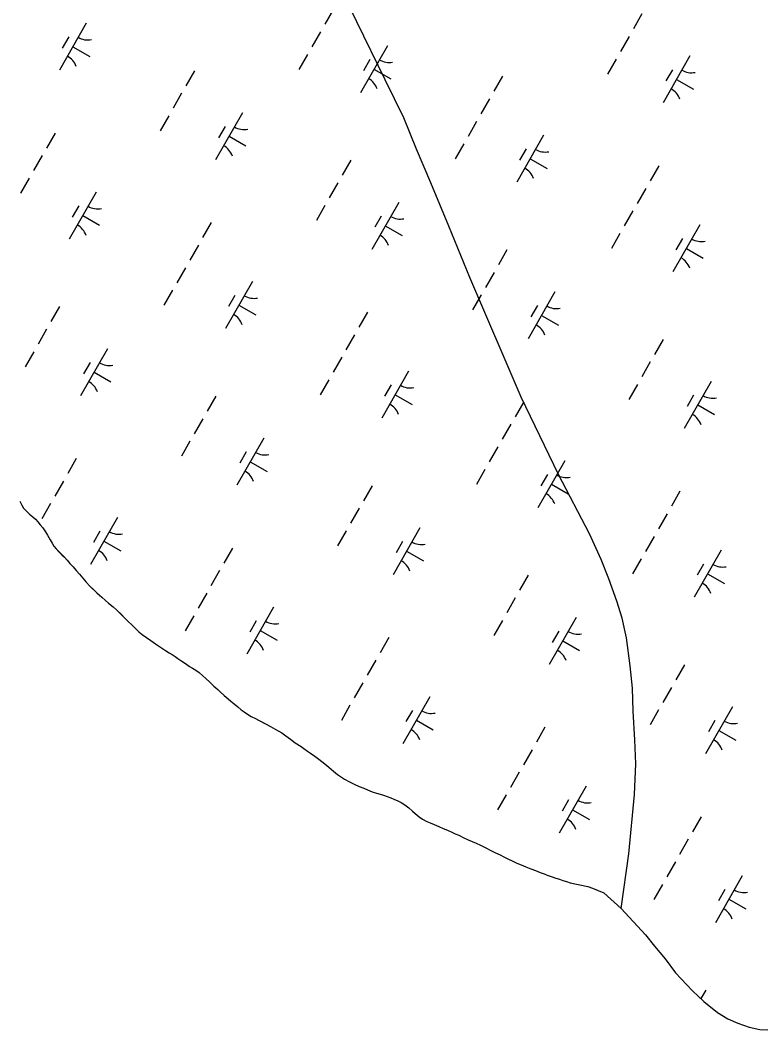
# Model space of a CAD drawing. Extents: x 3930721 to 3950824, y 220441 to 242861.
# Drawn here: x 3937143 to 3937829, y 228624 to 229556 of the extents above; entities that cross this region are included whole.
import ezdxf

# ---------------------------------------------------------------- set-up
doc = ezdxf.new("R2010")
doc.units = 0
doc.layers.add('V-TOPO-SHOR', color=7, linetype='Continuous')
doc.layers.add('V-WETL-SWMP', color=7, linetype='Continuous')

msp = doc.modelspace()

# ---------------------------------------------------------------- linework, layer by layer
at = {"layer": 'V-TOPO-SHOR'}
for points in [[(3937698.16, 228736.32), (3937705.14, 228786.67), (3937710.54, 228841.56), (3937711.57, 228869.8), (3937710.61, 228892.12), (3937709.27, 228918.58), (3937708.5, 228939.71), (3937706.56, 228960.45), (3937703.04, 228986.12), (3937698.91, 229004.3), (3937694.19, 229019.9), (3937686.72, 229040.65), (3937679.63, 229058.63), (3937668.8, 229082.14), (3937640.24, 229137.08), (3937605.77, 229208.21), (3937558.33, 229318.67), (3937539.04, 229366.08), (3937522.31, 229406.19), (3937509.12, 229437.21), (3937497.31, 229466.26), (3937480.17, 229501.24), (3937453.78, 229554.79), (3937410.65, 229641.93)], [(3937142.42, 229112.37), (3937144.23, 229108.57), (3937145.96, 229105.97), (3937148.55, 229103.2), (3937151.58, 229100.34), (3937154.6, 229097.74), (3937156.85, 229095.57), (3937159.01, 229093.14), (3937161.25, 229090.63), (3937163.76, 229087.68), (3937166.09, 229084.13), (3937167.99, 229081.02), (3937170.41, 229076.6), (3937172.31, 229073.48), (3937173.95, 229070.8), (3937176.02, 229068.2), (3937178.7, 229065.51), (3937181.38, 229062.83), (3937183.71, 229060.49), (3937186.13, 229057.8), (3937188.81, 229054.77), (3937191.66, 229051.57), (3937194.6, 229048.27), (3937197.54, 229044.9), (3937200.65, 229041.34), (3937203.93, 229037.62), (3937207.3, 229033.98), (3937210.75, 229030.52)], [(3937210.75, 229030.52), (3937213.61, 229027.65), (3937216.03, 229025.49), (3937218.36, 229023.58), (3937221.64, 229020.64), (3937224.5, 229018.21), (3937228.65, 229014.83), (3937232.27, 229011.71), (3937235.99, 229007.98), (3937239.36, 229004.6), (3937242.65, 229001.4), (3937246.02, 228998.19), (3937248.61, 228995.6), (3937252.41, 228991.87), (3937255.7, 228989.18), (3937259.41, 228986.58), (3937263.48, 228983.81), (3937267.8, 228980.77), (3937271.43, 228978.08), (3937274.2, 228976.44), (3937277.22, 228974.36), (3937280.59, 228972.27), (3937283.19, 228970.71), (3937285.95, 228969.07), (3937288.63, 228967.16), (3937292.35, 228964.65), (3937295.72, 228962.39), (3937299.35, 228959.79), (3937302.12, 228958.32), (3937305.23, 228956.41), (3937308.17, 228954.15), (3937311.63, 228951.04), (3937314.31, 228948.61), (3937318.2, 228945.14), (3937321.83, 228941.59), (3937325.37, 228938.38), (3937327.62, 228936.39), (3937331.25, 228933.1), (3937334.88, 228929.98), (3937337.47, 228927.72), (3937340.58, 228925.12), (3937343.87, 228922.44), (3937347.06, 228919.84), (3937349.66, 228917.76), (3937352.94, 228915.68), (3937356.31, 228913.68), (3937360.12, 228911.69), (3937363.15, 228910.21), (3937366.69, 228908.39), (3937370.24, 228906.57), (3937374.21, 228904.23), (3937378.36, 228901.89), (3937381.91, 228899.89), (3937384.59, 228898.42), (3937388.39, 228895.64), (3937392.46, 228892.78), (3937397.04, 228889.31), (3937402.4, 228885.76), (3937404.82, 228883.94), (3937408.45, 228881.51), (3937411.13, 228879.86), (3937415.11, 228876.92), (3937418.74, 228874.23), (3937424.18, 228869.81), (3937428.07, 228866.69), (3937432.31, 228862.96), (3937436.11, 228860.02), (3937439.57, 228857.67), (3937442.42, 228855.77), (3937447.18, 228853.25), (3937451.5, 228851.17), (3937455.91, 228849.09), (3937460.32, 228847.35), (3937463.78, 228845.79), (3937468.02, 228844.05), (3937472.08, 228842.75), (3937475.54, 228841.79), (3937478.66, 228840.84), (3937481.95, 228839.79), (3937485.23, 228838.58), (3937488, 228837.36), (3937491.8, 228835.8), (3937494.92, 228834.15), (3937498.2, 228832.07), (3937501.83, 228829.21), (3937505.38, 228826.18), (3937507.71, 228824.1), (3937511.43, 228820.8), (3937514.54, 228818.64), (3937518.52, 228816.64), (3937521.71, 228815.43), (3937525.35, 228813.78), (3937529.5, 228812.13), (3937533.74, 228810.31), (3937537.63, 228808.66), (3937541.78, 228806.83), (3937544.81, 228805.36), (3937548.09, 228803.88), (3937552.76, 228801.71), (3937556.83, 228799.8), (3937560.37, 228798.33)], [(3937560.37, 228798.33), (3937564.09, 228796.77), (3937568.24, 228794.68), (3937573.08, 228792.43), (3937577.58, 228789.83), (3937581.9, 228787.83), (3937586.23, 228785.75), (3937589.77, 228783.93), (3937593.32, 228782.28), (3937598.07, 228779.94), (3937601.71, 228778.2), (3937605.6, 228776.55), (3937610.01, 228774.9), (3937614.59, 228773.08), (3937619, 228771.34), (3937623.24, 228769.61), (3937626.96, 228768.22), (3937629.81, 228767.17), (3937633.53, 228765.87), (3937637.86, 228764.48), (3937641.06, 228763.27), (3937644.17, 228762.31), (3937647.46, 228761.27), (3937651.09, 228759.96), (3937667.33, 228756.49), (3937671.65, 228755.19), (3937682.22, 228750.7), (3937698.16, 228736.32)], [(3937698.16, 228736.32), (3937720.49, 228711.96), (3937728.79, 228701.46), (3937738.66, 228689.77), (3937748.34, 228676.9), (3937763.95, 228660.26), (3937774.62, 228650.55), (3937787.27, 228640.44), (3937796.76, 228634.49), (3937805.86, 228630.52), (3937816.34, 228626.75), (3937826.23, 228624.76), (3937833.75, 228624.35)]]:
    msp.add_lwpolyline(points, dxfattribs=at)
at = {"layer": 'V-WETL-SWMP'}
for p, q in [((3937432.18, 229566.41), (3937424.23, 229552.53)), ((3937717.35, 229562.12), (3937709.4, 229548.24)), ((3937203.87, 229553.51), (3937179.03, 229510.13)), ((3937420.26, 229545.59), (3937412.3, 229531.7)), ((3937187.74, 229540.86), (3937181.77, 229530.45)), ((3937705.42, 229541.3), (3937697.47, 229527.41)), ((3937191.45, 229531.82), (3937207.07, 229522.87)), ((3937408.33, 229524.76), (3937400.38, 229510.88)), ((3937482.08, 229532.74), (3937457.23, 229489.35)), ((3937465.95, 229520.09), (3937459.98, 229509.67)), ((3937693.5, 229520.47), (3937685.54, 229506.59)), ((3937761.62, 229523.28), (3937736.77, 229479.9)), ((3937303.95, 229509.69), (3937296, 229495.8)), ((3937469.66, 229511.04), (3937485.28, 229502.1)), ((3937745.48, 229510.63), (3937739.52, 229500.22)), ((3937588.45, 229504.57), (3937580.5, 229490.69)), ((3937749.19, 229501.59), (3937764.81, 229492.64)), ((3937292.02, 229488.86), (3937284.07, 229474.98)), ((3937576.53, 229483.75), (3937568.57, 229469.86)), ((3937348.22, 229470.85), (3937323.37, 229427.46)), ((3937280.09, 229468.03), (3937272.14, 229454.15)), ((3937564.6, 229462.92), (3937556.65, 229449.04)), ((3937175.05, 229452.14), (3937167.1, 229438.25)), ((3937332.08, 229458.19), (3937326.11, 229447.78)), ((3937626.42, 229450.07), (3937601.58, 229406.68)), ((3937335.79, 229449.15), (3937351.41, 229440.21)), ((3937552.67, 229442.09), (3937544.72, 229428.21)), ((3937163.12, 229431.31), (3937155.17, 229417.43)), ((3937610.29, 229437.42), (3937604.32, 229427.01)), ((3937448.29, 229427.02), (3937440.34, 229413.14)), ((3937614, 229428.38), (3937629.62, 229419.43)), ((3937732.79, 229421.91), (3937724.84, 229408.02)), ((3937151.2, 229410.48), (3937143.24, 229396.6)), ((3937436.36, 229406.19), (3937428.41, 229392.31)), ((3937213.02, 229397.64), (3937188.17, 229354.25)), ((3937720.87, 229401.08), (3937712.92, 229387.2)), ((3937196.89, 229384.98), (3937190.92, 229374.57)), ((3937424.44, 229385.37), (3937416.48, 229371.48)), ((3937492.56, 229388.18), (3937467.71, 229344.79)), ((3937200.6, 229375.94), (3937216.22, 229367)), ((3937476.42, 229375.53), (3937470.46, 229365.12)), ((3937708.94, 229380.25), (3937700.99, 229366.37)), ((3937319.39, 229369.47), (3937311.44, 229355.59)), ((3937480.13, 229366.49), (3937495.75, 229357.54)), ((3937770.77, 229367.41), (3937745.92, 229324.02)), ((3937697.01, 229359.43), (3937689.06, 229345.54)), ((3937307.47, 229348.64), (3937299.51, 229334.76)), ((3937754.63, 229354.75), (3937748.66, 229344.34)), ((3937592.63, 229344.36), (3937584.68, 229330.47)), ((3937758.34, 229345.71), (3937773.96, 229336.77)), ((3937295.54, 229327.82), (3937287.59, 229313.93)), ((3937580.7, 229323.53), (3937572.75, 229309.64)), ((3937357.36, 229314.97), (3937332.52, 229271.58)), ((3937283.61, 229306.99), (3937275.66, 229293.11)), ((3937341.23, 229302.32), (3937335.26, 229291.9)), ((3937568.78, 229302.7), (3937560.83, 229288.82)), ((3937636.9, 229305.52), (3937612.05, 229262.13)), ((3937179.23, 229291.92), (3937171.28, 229278.03)), ((3937344.94, 229293.28), (3937360.56, 229284.33)), ((3937620.76, 229292.86), (3937614.8, 229282.45)), ((3937463.73, 229286.8), (3937455.78, 229272.92)), ((3937624.47, 229283.82), (3937640.09, 229274.88)), ((3937167.3, 229271.09), (3937159.35, 229257.21)), ((3937451.81, 229265.98), (3937443.86, 229252.09)), ((3937736.97, 229261.69), (3937729.02, 229247.8)), ((3937155.37, 229250.27), (3937147.42, 229236.38)), ((3937223.5, 229253.08), (3937198.65, 229209.69)), ((3937439.88, 229245.15), (3937431.93, 229231.27)), ((3937207.36, 229240.43), (3937201.4, 229230.01)), ((3937725.05, 229240.86), (3937717.09, 229226.98)), ((3937211.07, 229231.38), (3937226.69, 229222.44)), ((3937501.71, 229232.3), (3937476.86, 229188.92)), ((3937427.95, 229224.32), (3937420, 229210.44)), ((3937485.57, 229219.65), (3937479.6, 229209.24)), ((3937713.12, 229220.04), (3937705.17, 229206.15)), ((3937781.24, 229222.85), (3937756.39, 229179.46)), ((3937323.57, 229209.25), (3937315.62, 229195.37)), ((3937489.28, 229210.61), (3937504.9, 229201.66)), ((3937765.1, 229210.2), (3937759.14, 229199.78)), ((3937608.08, 229204.14), (3937600.12, 229190.25)), ((3937768.82, 229201.15), (3937784.44, 229192.21)), ((3937311.64, 229188.43), (3937303.69, 229174.54)), ((3937596.15, 229183.31), (3937588.2, 229169.43)), ((3937367.84, 229170.41), (3937342.99, 229127.02)), ((3937299.72, 229167.6), (3937291.76, 229153.72)), ((3937584.22, 229162.49), (3937576.27, 229148.6)), ((3937194.67, 229151.7), (3937186.72, 229137.82)), ((3937351.7, 229157.76), (3937345.74, 229147.35)), ((3937355.41, 229148.72), (3937371.03, 229139.77)), ((3937646.05, 229149.64), (3937621.2, 229106.25)), ((3937572.29, 229141.66), (3937564.34, 229127.77)), ((3937629.91, 229136.98), (3937623.95, 229126.57)), ((3937182.75, 229130.88), (3937174.8, 229116.99)), ((3937467.91, 229126.59), (3937459.96, 229112.7)), ((3937633.62, 229127.94), (3937649.24, 229119)), ((3937752.42, 229121.47), (3937744.47, 229107.59)), ((3937142.42, 229112.37), (3937144.23, 229108.57)), ((3937144.23, 229108.57), (3937145.96, 229105.97)), ((3937145.96, 229105.97), (3937148.55, 229103.19)), ((3937170.82, 229110.05), (3937162.87, 229096.16)), ((3937455.99, 229105.76), (3937448.03, 229091.88)), ((3937148.55, 229103.19), (3937151.58, 229100.33)), ((3937151.58, 229100.33), (3937154.6, 229097.74)), ((3937154.6, 229097.74), (3937156.85, 229095.57)), ((3937156.85, 229095.57), (3937159.01, 229093.14)), ((3937232.65, 229097.2), (3937207.8, 229053.81)), ((3937740.49, 229100.65), (3937732.54, 229086.76)), ((3937159.01, 229093.14), (3937161.25, 229090.63)), ((3937161.25, 229090.63), (3937163.76, 229087.69)), ((3937163.76, 229087.69), (3937166.09, 229084.14)), ((3937512.18, 229087.75), (3937487.33, 229044.36)), ((3937166.09, 229084.14), (3937167.99, 229081.02)), ((3937167.99, 229081.02), (3937170.41, 229076.6)), ((3937216.51, 229084.55), (3937210.54, 229074.14)), ((3937444.06, 229084.93), (3937436.11, 229071.05)), ((3937728.56, 229079.82), (3937720.61, 229065.93)), ((3937170.41, 229076.6), (3937172.31, 229073.48)), ((3937172.31, 229073.48), (3937173.95, 229070.8)), ((3937173.95, 229070.8), (3937176.02, 229068.2)), ((3937176.02, 229068.2), (3937183.71, 229060.49)), ((3937220.22, 229075.51), (3937235.84, 229066.56)), ((3937339.02, 229069.04), (3937331.06, 229055.15)), ((3937496.04, 229075.09), (3937490.08, 229064.68)), ((3937183.71, 229060.49), (3937186.13, 229057.8)), ((3937499.76, 229066.05), (3937515.38, 229057.11)), ((3937716.63, 229058.99), (3937708.68, 229045.11)), ((3937790.39, 229066.97), (3937765.54, 229023.58)), ((3937186.13, 229057.8), (3937188.81, 229054.77)), ((3937188.81, 229054.77), (3937191.66, 229051.57)), ((3937191.66, 229051.57), (3937194.6, 229048.27)), ((3937774.25, 229054.32), (3937768.29, 229043.91)), ((3937194.6, 229048.27), (3937197.54, 229044.9)), ((3937197.54, 229044.9), (3937200.65, 229041.34)), ((3937200.65, 229041.34), (3937203.93, 229037.62)), ((3937327.09, 229048.21), (3937319.14, 229034.32)), ((3937612.25, 229043.92), (3937604.3, 229030.04)), ((3937777.96, 229045.28), (3937793.58, 229036.33)), ((3937203.93, 229037.62), (3937207.3, 229033.98)), ((3937207.3, 229033.98), (3937213.61, 229027.65)), ((3937213.61, 229027.65), (3937216.03, 229025.49)), ((3937216.03, 229025.49), (3937218.36, 229023.58)), ((3937218.36, 229023.58), (3937221.64, 229020.64)), ((3937315.16, 229027.38), (3937307.21, 229013.5)), ((3937600.33, 229023.09), (3937592.38, 229009.21)), ((3937221.64, 229020.64), (3937224.5, 229018.21)), ((3937224.5, 229018.21), (3937228.65, 229014.83)), ((3937228.65, 229014.83), (3937232.28, 229011.71)), ((3937232.28, 229011.71), (3937239.36, 229004.61)), ((3937376.99, 229014.54), (3937352.14, 228971.15)), ((3937239.36, 229004.61), (3937242.65, 229001.4)), ((3937303.23, 229006.56), (3937295.28, 228992.67)), ((3937588.4, 229002.27), (3937580.45, 228988.38)), ((3937656.52, 229005.08), (3937631.67, 228961.69)), ((3937242.65, 229001.4), (3937246.02, 228998.19)), ((3937246.02, 228998.19), (3937248.61, 228995.59)), ((3937248.61, 228995.59), (3937252.41, 228991.87)), ((3937360.85, 229001.88), (3937354.89, 228991.47)), ((3937252.41, 228991.87), (3937255.7, 228989.18)), ((3937255.7, 228989.18), (3937259.41, 228986.58)), ((3937259.41, 228986.58), (3937263.48, 228983.81)), ((3937263.48, 228983.81), (3937267.8, 228980.77)), ((3937364.56, 228992.84), (3937380.18, 228983.9)), ((3937483.36, 228986.37), (3937475.41, 228972.48)), ((3937640.38, 228992.43), (3937634.42, 228982.01)), ((3937267.8, 228980.77), (3937271.43, 228978.08)), ((3937271.43, 228978.08), (3937274.2, 228976.44)), ((3937274.2, 228976.44), (3937277.22, 228974.36)), ((3937277.22, 228974.36), (3937280.59, 228972.27)), ((3937644.1, 228983.39), (3937659.72, 228974.44)), ((3937280.59, 228972.27), (3937283.19, 228970.71)), ((3937283.19, 228970.71), (3937285.95, 228969.07)), ((3937285.95, 228969.07), (3937288.63, 228967.16)), ((3937288.63, 228967.16), (3937292.35, 228964.65)), ((3937471.43, 228965.54), (3937463.48, 228951.66)), ((3937292.35, 228964.65), (3937295.72, 228962.39)), ((3937295.72, 228962.39), (3937299.35, 228959.79)), ((3937299.35, 228959.79), (3937302.12, 228958.32)), ((3937302.12, 228958.32), (3937305.23, 228956.41)), ((3937305.23, 228956.41), (3937308.17, 228954.15)), ((3937756.6, 228961.25), (3937748.64, 228947.37)), ((3937308.17, 228954.15), (3937311.63, 228951.04)), ((3937311.63, 228951.04), (3937314.31, 228948.61)), ((3937314.31, 228948.61), (3937318.2, 228945.14)), ((3937318.2, 228945.14), (3937321.83, 228941.59)), ((3937321.83, 228941.59), (3937325.37, 228938.38)), ((3937325.37, 228938.38), (3937327.62, 228936.39)), ((3937459.5, 228944.72), (3937451.55, 228930.83)), ((3937744.67, 228940.43), (3937736.72, 228926.54)), ((3937327.62, 228936.39), (3937331.25, 228933.1)), ((3937331.25, 228933.1), (3937334.88, 228929.98)), ((3937334.88, 228929.98), (3937337.47, 228927.73)), ((3937337.47, 228927.73), (3937340.58, 228925.12)), ((3937521.33, 228931.87), (3937496.48, 228888.48)), ((3937340.58, 228925.12), (3937343.87, 228922.44)), ((3937343.87, 228922.44), (3937347.06, 228919.84)), ((3937347.06, 228919.84), (3937349.66, 228917.76)), ((3937447.57, 228923.89), (3937439.62, 228910.01)), ((3937505.19, 228919.22), (3937499.23, 228908.8)), ((3937732.74, 228919.6), (3937724.79, 228905.72)), ((3937800.86, 228922.41), (3937776.01, 228879.03)), ((3937349.66, 228917.76), (3937352.94, 228915.68)), ((3937352.94, 228915.68), (3937356.31, 228913.68)), ((3937356.31, 228913.68), (3937360.12, 228911.69)), ((3937360.12, 228911.69), (3937363.15, 228910.21)), ((3937363.15, 228910.21), (3937370.24, 228906.57)), ((3937508.9, 228910.18), (3937524.52, 228901.23)), ((3937784.73, 228909.76), (3937778.76, 228899.35)), ((3937370.24, 228906.57), (3937374.21, 228904.23)), ((3937374.21, 228904.23), (3937378.36, 228901.89)), ((3937378.36, 228901.89), (3937381.91, 228899.89)), ((3937381.91, 228899.89), (3937384.59, 228898.42)), ((3937627.7, 228903.7), (3937619.75, 228889.82)), ((3937788.44, 228900.72), (3937804.06, 228891.77)), ((3937384.59, 228898.42), (3937388.39, 228895.64)), ((3937388.39, 228895.64), (3937392.46, 228892.78)), ((3937392.46, 228892.78), (3937397.04, 228889.31)), ((3937397.04, 228889.31), (3937402.4, 228885.76)), ((3937402.4, 228885.76), (3937404.82, 228883.94)), ((3937404.82, 228883.94), (3937408.45, 228881.51)), ((3937408.45, 228881.51), (3937411.13, 228879.86)), ((3937615.77, 228882.88), (3937607.82, 228868.99)), ((3937411.13, 228879.86), (3937415.11, 228876.92)), ((3937415.11, 228876.92), (3937418.74, 228874.23)), ((3937418.74, 228874.23), (3937424.18, 228869.81)), ((3937424.18, 228869.81), (3937428.07, 228866.69)), ((3937428.07, 228866.69), (3937432.31, 228862.96)), ((3937432.31, 228862.96), (3937436.11, 228860.02)), ((3937436.11, 228860.02), (3937439.57, 228857.68)), ((3937439.57, 228857.68), (3937442.42, 228855.77)), ((3937442.42, 228855.77), (3937447.18, 228853.25)), ((3937447.18, 228853.25), (3937451.5, 228851.17)), ((3937603.84, 228862.05), (3937595.89, 228848.17)), ((3937451.5, 228851.17), (3937455.91, 228849.09)), ((3937455.91, 228849.09), (3937460.32, 228847.35)), ((3937460.32, 228847.35), (3937463.78, 228845.79)), ((3937463.78, 228845.79), (3937468.02, 228844.05)), ((3937468.02, 228844.05), (3937472.08, 228842.75)), ((3937665.67, 228849.2), (3937640.82, 228805.81)), ((3937472.08, 228842.75), (3937475.54, 228841.79)), ((3937475.54, 228841.79), (3937478.66, 228840.84)), ((3937478.66, 228840.84), (3937481.94, 228839.79)), ((3937481.94, 228839.79), (3937485.23, 228838.58)), ((3937485.23, 228838.58), (3937488, 228837.36)), ((3937488, 228837.36), (3937491.8, 228835.8)), ((3937491.8, 228835.8), (3937494.92, 228834.15)), ((3937591.92, 228841.22), (3937583.96, 228827.34)), ((3937649.53, 228836.55), (3937643.57, 228826.14)), ((3937494.92, 228834.15), (3937498.2, 228832.07)), ((3937498.2, 228832.07), (3937501.83, 228829.21)), ((3937501.83, 228829.21), (3937505.38, 228826.18)), ((3937505.38, 228826.18), (3937507.71, 228824.1)), ((3937653.25, 228827.51), (3937668.87, 228818.56)), ((3937507.71, 228824.1), (3937511.43, 228820.81)), ((3937511.43, 228820.81), (3937514.54, 228818.64)), ((3937514.54, 228818.64), (3937518.52, 228816.64)), ((3937518.52, 228816.64), (3937521.71, 228815.43)), ((3937772.04, 228821.04), (3937764.09, 228807.15)), ((3937521.71, 228815.43), (3937525.35, 228813.78)), ((3937525.35, 228813.78), (3937529.5, 228812.13)), ((3937529.5, 228812.13), (3937533.74, 228810.31)), ((3937533.74, 228810.31), (3937537.63, 228808.66)), ((3937537.63, 228808.66), (3937541.78, 228806.83)), ((3937541.78, 228806.83), (3937544.81, 228805.36)), ((3937544.81, 228805.36), (3937548.09, 228803.88)), ((3937548.09, 228803.88), (3937552.76, 228801.71)), ((3937552.76, 228801.71), (3937556.83, 228799.81)), ((3937556.83, 228799.81), (3937560.37, 228798.33)), ((3937560.37, 228798.33), (3937564.09, 228796.77)), ((3937760.11, 228800.21), (3937752.16, 228786.33)), ((3937564.09, 228796.77), (3937568.24, 228794.69)), ((3937568.24, 228794.69), (3937573.08, 228792.43)), ((3937573.08, 228792.43), (3937577.58, 228789.83)), ((3937577.58, 228789.83), (3937581.9, 228787.83)), ((3937581.9, 228787.83), (3937586.23, 228785.75)), ((3937586.23, 228785.75), (3937589.77, 228783.93)), ((3937589.77, 228783.93), (3937593.32, 228782.28)), ((3937593.32, 228782.28), (3937598.07, 228779.94)), ((3937598.07, 228779.94), (3937601.71, 228778.2)), ((3937748.19, 228779.38), (3937740.23, 228765.5)), ((3937601.71, 228778.2), (3937605.6, 228776.55)), ((3937605.6, 228776.55), (3937610.01, 228774.9)), ((3937610.01, 228774.9), (3937614.59, 228773.08)), ((3937614.59, 228773.08), (3937619, 228771.34)), ((3937619, 228771.34), (3937623.24, 228769.61)), ((3937623.24, 228769.61), (3937626.96, 228768.22)), ((3937626.96, 228768.22), (3937629.81, 228767.17)), ((3937629.81, 228767.17), (3937633.53, 228765.87)), ((3937633.53, 228765.87), (3937637.86, 228764.48)), ((3937637.86, 228764.48), (3937641.06, 228763.27)), ((3937641.06, 228763.27), (3937644.17, 228762.31)), ((3937644.17, 228762.31), (3937647.46, 228761.27)), ((3937647.46, 228761.27), (3937651.09, 228759.97)), ((3937651.09, 228759.97), (3937667.33, 228756.5)), ((3937810.01, 228766.54), (3937785.16, 228723.15)), ((3937667.33, 228756.5), (3937671.65, 228755.19)), ((3937671.65, 228755.19), (3937682.22, 228750.7)), ((3937682.22, 228750.7), (3937698.16, 228736.32)), ((3937736.26, 228758.56), (3937728.31, 228744.67)), ((3937793.87, 228753.88), (3937787.91, 228743.47)), ((3937797.59, 228744.84), (3937813.21, 228735.9)), ((3937698.16, 228736.32), (3937720.49, 228711.96)), ((3937720.49, 228711.96), (3937728.79, 228701.46)), ((3937728.79, 228701.46), (3937738.66, 228689.77)), ((3937738.66, 228689.77), (3937748.34, 228676.9)), ((3937748.34, 228676.9), (3937763.95, 228660.26)), ((3937763.95, 228660.26), (3937774.62, 228650.55)), ((3937776.22, 228660.82), (3937771.8, 228653.11)), ((3937774.62, 228650.55), (3937787.27, 228640.44)), ((3937787.27, 228640.44), (3937796.76, 228634.49)), ((3937796.76, 228634.49), (3937805.86, 228630.52)), ((3937805.86, 228630.52), (3937816.34, 228626.75)), ((3937816.34, 228626.75), (3937826.23, 228624.76)), ((3937826.23, 228624.76), (3937833.75, 228624.35))]:
    msp.add_line(p, q, dxfattribs=at)
for centre, start, end in [((3937205.38, 229555.67), 239.42788, 280.97154), ((3937177.93, 229507.73), 19.42788, 60.97154), ((3937483.59, 229534.9), 239.42788, 280.97154), ((3937763.13, 229525.44), 239.42788, 280.97154), ((3937456.14, 229486.96), 19.42788, 60.97154), ((3937735.67, 229477.5), 19.42788, 60.97154), ((3937349.72, 229473), 239.42788, 280.97154), ((3937322.27, 229425.07), 19.42788, 60.97154), ((3937627.93, 229452.23), 239.42788, 280.97154), ((3937600.48, 229404.29), 19.42788, 60.97154), ((3937214.53, 229399.79), 239.42788, 280.97154), ((3937494.07, 229390.34), 239.42788, 280.97154), ((3937187.08, 229351.86), 19.42788, 60.97154), ((3937466.61, 229342.4), 19.42788, 60.97154), ((3937772.27, 229369.56), 239.42788, 280.97154), ((3937744.82, 229321.63), 19.42788, 60.97154), ((3937358.87, 229317.13), 239.42788, 280.97154), ((3937638.41, 229307.67), 239.42788, 280.97154), ((3937331.42, 229269.19), 19.42788, 60.97154), ((3937610.95, 229259.73), 19.42788, 60.97154), ((3937225.01, 229255.24), 239.42788, 280.97154), ((3937197.55, 229207.3), 19.42788, 60.97154), ((3937503.21, 229234.46), 239.42788, 280.97154), ((3937782.75, 229225.01), 239.42788, 280.97154), ((3937475.76, 229186.52), 19.42788, 60.97154), ((3937755.29, 229177.07), 19.42788, 60.97154), ((3937369.35, 229172.57), 239.42788, 280.97154), ((3937341.89, 229124.63), 19.42788, 60.97154), ((3937647.56, 229151.79), 239.42788, 280.97154), ((3937620.1, 229103.86), 19.42788, 60.97154), ((3937234.15, 229099.36), 239.42788, 280.97154), ((3937513.69, 229089.9), 239.42788, 280.97154), ((3937206.7, 229051.42), 19.42788, 60.97154), ((3937486.23, 229041.97), 19.42788, 60.97154), ((3937791.9, 229069.13), 239.42788, 280.97154), ((3937764.44, 229021.19), 19.42788, 60.97154), ((3937378.5, 229016.69), 239.42788, 280.97154), ((3937351.04, 228968.75), 19.42788, 60.97154), ((3937658.03, 229007.24), 239.42788, 280.97154), ((3937630.58, 228959.3), 19.42788, 60.97154), ((3937522.84, 228934.03), 239.42788, 280.97154), ((3937802.37, 228924.57), 239.42788, 280.97154), ((3937495.38, 228886.09), 19.42788, 60.97154), ((3937774.92, 228876.63), 19.42788, 60.97154), ((3937667.18, 228851.36), 239.42788, 280.97154), ((3937639.72, 228803.42), 19.42788, 60.97154), ((3937811.52, 228768.69), 239.42788, 280.97154), ((3937784.07, 228720.76), 19.42788, 60.97154)]:
    msp.add_arc(centre, 17.62, start, end, dxfattribs=at)

doc.saveas('drawing.dxf')
